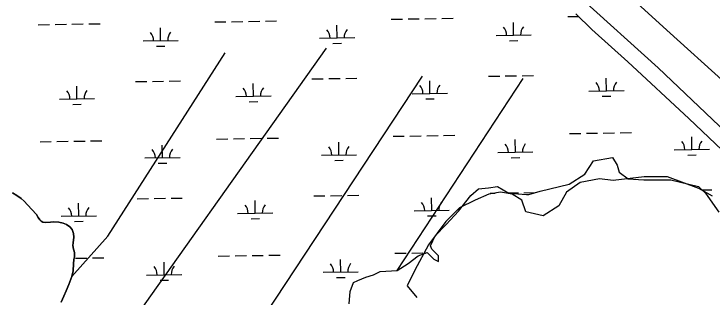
# Model space of a CAD drawing. Extents: x 3823584 to 3861785, y 301729 to 327625.
# Drawn here: x 3854360 to 3856345, y 312242 to 313046 of the extents above; entities that cross this region are included whole.
import ezdxf

# ---------------------------------------------------------------- set-up
doc = ezdxf.new("R2010")
doc.units = 0
for name, color, linetype in [('V-GRID-MAJR', 7, 'Continuous'), ('V-LEVE-TOET', 7, 'Continuous'), ('V-ROAD-CNTR', 7, 'Continuous'), ('V-TOPO-SHOR', 7, 'Continuous'), ('V-WETL-SWMP', 7, 'Continuous')]:
    doc.layers.add(name, color=color, linetype=linetype)

msp = doc.modelspace()

# ---------------------------------------------------------------- linework, layer by layer
at = {"layer": 'V-GRID-MAJR'}
msp.add_spline([(3854375.4, 307565), (3854280.2, 313623.1), (3854185, 319683.2), (3854089.8, 325743.2), (3854089.8, 325745.2)], degree=3, dxfattribs=at)
at = {"layer": 'V-LEVE-TOET'}
for points in [[(3856047.8, 313154.1), (3856216.9, 312999.7), (3856382.4, 312850.8), (3856431.1, 312807.7), (3856461.1, 312775.6), (3856510.3, 312726.7), (3856560.9, 312673.4), (3856631.8, 312601.1), (3856691.8, 312537), (3856737.7, 312486), (3856843.9, 312385.2), (3856882.3, 312341.4), (3856893.8, 312333.2), (3856929.8, 312310.5), (3856948.5, 312291.5), (3857022.4, 312213.8)], [(3858389.6, 310789), (3858340.5, 310836.6), (3858094.8, 311067.7), (3857825.9, 311326.9), (3857606.2, 311535.5), (3857368.9, 311761), (3857170.5, 311953.8), (3856987.2, 312130.7), (3856825.9, 312280.1), (3856650.1, 312438.9), (3856623.2, 312468.2), (3856589.7, 312506.1), (3856404.4, 312691.1), (3856191.9, 312893.2), (3855969.4, 313095)]]:
    msp.add_lwpolyline(points, dxfattribs=at)
at = {"layer": 'V-ROAD-CNTR'}
for points in [[(3854116.1, 316942.4), (3854169.4, 316931.5), (3854298.8, 316901.8), (3854437.6, 316854.6), (3854560.5, 316798.2), (3854671.2, 316730.2), (3854747.1, 316675.9), (3854806.6, 316630), (3854875.8, 316567.3), (3854972.8, 316478), (3855148.5, 316306.8), (3855485, 315981.6), (3856075.1, 315410.1), (3856623.5, 314884.8), (3857154.5, 314370.4), (3857470.6, 314060.6), (3857747.4, 313795.6), (3858247.6, 313313.3), (3858629.5, 312940.3), (3859041.8, 312538.5), (3859429.8, 312165.7), (3859613.3, 311989.2)], [(3855887.8, 313468.6), (3856006.6, 313361.8), (3856071, 313305.5), (3856174.6, 313219.1), (3856283.6, 313139.7), (3856399.6, 313063.4), (3856599.2, 312937.1), (3856728.7, 312854.8), (3856864.6, 312771.5), (3856980.8, 312694.1), (3857090, 312621.8), (3857171.6, 312555.5), (3857275.3, 312470.2), (3857401.3, 312355)], [(3857391.7, 312467.3), (3857325, 312530.3), (3857254.2, 312590.8), (3857150.5, 312670.1), (3857075.6, 312721.6), (3856985.8, 312782.2), (3856890.2, 312842.3), (3856762.2, 312921.3), (3856654.4, 312984.8), (3856540.4, 313053.9), (3856453.7, 313107.4), (3856372.5, 313161.8), (3856299, 313214.8), (3856241.5, 313256.7), (3856163.7, 313315.9), (3856103.8, 313367.6), (3856049.1, 313417.9), (3855998.7, 313465.1)]]:
    msp.add_spline(points, degree=3, dxfattribs=at)
at = {"layer": 'V-TOPO-SHOR'}
for p, q in [((3854914, 311947.7), (3855521.6, 312869)), ((3855449.6, 312317.5), (3855808.6, 312862.3))]:
    msp.add_line(p, q, dxfattribs=at)
for points in [[(3854524.9, 312300.1), (3854627, 312415), (3854960.8, 312935.8)], [(3855247.8, 312949.1), (3854580.2, 312007.8), (3854928.7, 311809.3)], [(3855313, 312222.2), (3855316.2, 312257.2), (3855325.7, 312282.6), (3855338.4, 312288.9), (3855360.6, 312298.4), (3855382.9, 312304.8), (3855401.9, 312314.3), (3855449.6, 312317.5), (3855481.3, 312336.6), (3855509.9, 312358.8), (3855535.3, 312368.3), (3855554.4, 312349.3), (3855567.1, 312342.9), (3855567.1, 312358.8), (3855548, 312377.8), (3855544.9, 312387.4), (3855557.6, 312416), (3855589.3, 312447.7), (3855624.3, 312485.8), (3855659.2, 312530.3), (3855681.4, 312549.4), (3855710, 312552.5), (3855735.4, 312555.7), (3855767.2, 312536.7), (3855818, 312533.5), (3855818, 312533.5), (3855824.4, 312533.5), (3855856.1, 312543), (3855938.7, 312562.1), (3855983.2, 312590.6), (3856008.6, 312628.8), (3856062.6, 312638.3), (3856075.3, 312616.1), (3856081.6, 312597), (3856107, 312577.9), (3856151.5, 312574.8), (3856227.7, 312574.8), (3856307.1, 312555.7), (3856326.2, 312536.7), (3856364.3, 312482.7)], [(3854355.9, 312537.8), (3854368.1, 312530.2), (3854380.8, 312521.5), (3854389, 312513.7), (3854398.8, 312503.8), (3854424.2, 312475.9), (3854429.2, 312467.7), (3854433.4, 312461.2), (3854437.7, 312457.1), (3854442.1, 312454.6), (3854450.1, 312453.2), (3854464.1, 312454), (3854473.8, 312455), (3854487.4, 312454.6), (3854499.8, 312451.9), (3854510.1, 312447.7), (3854519.2, 312441), (3854525.8, 312433.6), (3854529.6, 312422.7), (3854530.1, 312412.3), (3854528.5, 312395.8), (3854527.9, 312388.2), (3854529.6, 312378.2), (3854531.5, 312372.5), (3854532.6, 312366.9), (3854532.3, 312356), (3854530.9, 312348.8), (3854529.8, 312336.4), (3854528.5, 312316), (3854524.9, 312300.1), (3854516.7, 312277.4), (3854509, 312259.1), (3854502.2, 312244), (3854494.2, 312227)]]:
    msp.add_lwpolyline(points, dxfattribs=at)
at = {"layer": 'V-WETL-SWMP'}
for p, q in [((3855528.9, 313032.7), (3855560.9, 313033.2)), ((3855576.9, 313033.4), (3855608.9, 313033.9)), ((3855934.8, 313038.9), (3855965.1, 313039.4)), ((3855958.1, 313046.2), (3856003.3, 313002.3)), ((3854429.2, 313015.7), (3854461.2, 313016.2)), ((3854477.2, 313016.5), (3854509.2, 313017)), ((3854525.2, 313017.2), (3854557.2, 313017.7)), ((3854573.2, 313018), (3854605.2, 313018.4)), ((3854931.1, 313023.5), (3854963.1, 313024)), ((3854979.1, 313024.2), (3855011.1, 313024.7)), ((3855027.1, 313025), (3855059.1, 313025.4)), ((3855075.1, 313025.7), (3855107.1, 313026.2)), ((3855279.1, 312978.1), (3855278.6, 313014.1)), ((3855432.9, 313031.2), (3855464.9, 313031.7)), ((3855480.9, 313031.9), (3855512.9, 313032.4)), ((3855781, 312985.8), (3855780.4, 313021.8)), ((3854777.3, 312970.4), (3854776.7, 313006.3)), ((3856003.3, 313002.3), (3856105.7, 312909.9)), ((3855229.1, 312977.3), (3855329.1, 312978.9)), ((3855731, 312985.1), (3855831, 312986.6)), ((3854727.3, 312969.6), (3854827.3, 312971.1)), ((3854765.5, 312954.7), (3854789.5, 312955.1)), ((3855267.4, 312962.5), (3855291.4, 312962.8)), ((3855769.2, 312970.2), (3855793.2, 312970.6)), ((3856105.7, 312909.9), (3856279.7, 312748.7)), ((3854705.7, 312853.8), (3854737.7, 312854.3)), ((3854753.7, 312854.5), (3854785.7, 312855)), ((3854801.7, 312855.3), (3854833.7, 312855.8)), ((3855207.5, 312861.5), (3855239.5, 312862)), ((3855255.5, 312862.3), (3855287.5, 312862.8)), ((3855303.5, 312863), (3855335.5, 312863.5)), ((3855543, 312820.3), (3855542.5, 312856.3)), ((3855709.4, 312869.3), (3855741.4, 312869.8)), ((3855757.4, 312870), (3855789.4, 312870.5)), ((3855805.4, 312870.8), (3855837.3, 312871.3)), ((3856044.9, 312828), (3856044.3, 312864)), ((3854539.3, 312804.8), (3854538.8, 312840.8)), ((3855041.2, 312812.5), (3855040.6, 312848.5)), ((3855493, 312819.5), (3855593, 312821)), ((3855994.9, 312827.2), (3856094.9, 312828.8)), ((3854489.3, 312804), (3854589.3, 312805.6)), ((3854991.2, 312811.8), (3855091.2, 312813.3)), ((3855029.4, 312796.9), (3855053.4, 312797.3)), ((3855531.3, 312804.7), (3855555.3, 312805)), ((3856033.1, 312812.4), (3856057.1, 312812.8)), ((3854527.6, 312789.2), (3854551.6, 312789.6)), ((3856279.7, 312748.7), (3856493.1, 312545.4)), ((3855438.1, 312698.6), (3855470, 312699.1)), ((3855486, 312699.3), (3855518, 312699.8)), ((3855534, 312700.1), (3855566, 312700.5)), ((3855582, 312700.8), (3855614, 312701.3)), ((3855939.9, 312706.3), (3855971.9, 312706.8)), ((3855987.9, 312707.1), (3856019.9, 312707.5)), ((3856035.9, 312707.8), (3856067.9, 312708.3)), ((3856083.9, 312708.5), (3856115.9, 312709)), ((3856288, 312660.9), (3856287.4, 312696.9)), ((3854434.4, 312683.1), (3854466.4, 312683.6)), ((3854482.4, 312683.8), (3854514.3, 312684.3)), ((3854530.3, 312684.6), (3854562.3, 312685.1)), ((3854578.3, 312685.3), (3854610.3, 312685.8)), ((3854936.2, 312690.8), (3854968.2, 312691.3)), ((3854984.2, 312691.6), (3855016.2, 312692.1)), ((3855032.2, 312692.3), (3855064.2, 312692.8)), ((3855080.2, 312693.1), (3855112.2, 312693.5)), ((3855284.3, 312645.5), (3855283.7, 312681.5)), ((3855786.1, 312653.2), (3855785.6, 312689.2)), ((3854782.4, 312637.7), (3854781.9, 312673.7)), ((3856238, 312660.2), (3856338, 312661.7)), ((3854732.4, 312636.9), (3854832.4, 312638.5)), ((3855234.3, 312644.7), (3855334.3, 312646.2)), ((3855736.1, 312652.4), (3855836.1, 312654)), ((3855774.3, 312637.6), (3855798.3, 312637.9)), ((3856276.2, 312645.3), (3856300.2, 312645.7)), ((3854770.7, 312622.1), (3854794.7, 312622.5)), ((3855272.5, 312629.8), (3855296.5, 312630.2)), ((3856025.4, 312578), (3855970.1, 312567)), ((3856064.1, 312572.5), (3856025.4, 312578)), ((3856152.6, 312583.6), (3856064.1, 312572.5)), ((3856218.9, 312583.6), (3856152.6, 312583.6)), ((3856307.4, 312550.4), (3856218.9, 312583.6)), ((3855970.1, 312567), (3855931.4, 312539.3)), ((3854368.1, 312530.2), (3854355.9, 312537.8)), ((3855743.4, 312539.3), (3855710.3, 312533.8)), ((3855714.5, 312536.6), (3855728.7, 312536.9)), ((3855776.6, 312533.8), (3855743.4, 312539.3)), ((3855762.5, 312537.4), (3855794.5, 312537.9)), ((3855810.5, 312538.1), (3855842.5, 312538.6)), ((3855931.4, 312539.3), (3855909.3, 312500.6)), ((3856346.1, 312528.3), (3856307.4, 312550.4)), ((3856315.2, 312545.9), (3856344.3, 312546.4)), ((3854380.8, 312521.5), (3854368.1, 312530.2)), ((3854389, 312513.7), (3854380.8, 312521.5)), ((3854710.8, 312521.2), (3854742.8, 312521.7)), ((3854758.8, 312521.9), (3854790.8, 312522.4)), ((3854806.8, 312522.6), (3854838.8, 312523.1)), ((3855212.6, 312528.9), (3855244.6, 312529.4)), ((3855260.6, 312529.6), (3855292.6, 312530.1)), ((3855308.6, 312530.4), (3855340.6, 312530.9)), ((3855548.2, 312487.6), (3855547.6, 312523.6)), ((3855671.6, 312517.2), (3855627.3, 312495.1)), ((3855710.3, 312533.8), (3855671.6, 312517.2)), ((3855804.3, 312517.2), (3855776.6, 312533.8)), ((3855815.3, 312484), (3855804.3, 312517.2)), ((3854398.8, 312503.8), (3854389, 312513.7)), ((3854424.2, 312475.9), (3854398.8, 312503.8)), ((3854544.5, 312472.2), (3854543.9, 312508.2)), ((3855046.3, 312479.9), (3855045.8, 312515.9)), ((3855909.3, 312500.6), (3855865.1, 312472.9)), ((3854996.3, 312479.1), (3855096.3, 312480.7)), ((3855498.2, 312486.9), (3855598.2, 312488.4)), ((3855627.3, 312495.1), (3855588.6, 312456.3)), ((3855865.1, 312472.9), (3855815.3, 312484)), ((3854429.2, 312467.7), (3854424.2, 312475.9)), ((3854433.4, 312461.2), (3854429.2, 312467.7)), ((3854437.7, 312457.1), (3854433.4, 312461.2)), ((3854442.1, 312454.6), (3854437.7, 312457.1)), ((3854494.5, 312471.4), (3854594.5, 312472.9)), ((3854532.7, 312456.6), (3854556.7, 312456.9)), ((3855034.6, 312464.3), (3855058.6, 312464.7)), ((3855536.4, 312472), (3855560.4, 312472.4)), ((3854450.1, 312453.2), (3854442.1, 312454.6)), ((3854464.1, 312454), (3854450.1, 312453.2)), ((3854473.8, 312455), (3854464.1, 312454)), ((3854487.4, 312454.6), (3854473.8, 312455)), ((3854499.8, 312451.9), (3854487.4, 312454.6)), ((3854510.1, 312447.7), (3854499.8, 312451.9)), ((3854519.2, 312441), (3854510.1, 312447.7)), ((3854525.8, 312433.6), (3854519.2, 312441)), ((3855588.6, 312456.3), (3855538.9, 312389.9)), ((3854529.6, 312422.7), (3854525.8, 312433.6)), ((3854530.1, 312412.3), (3854529.6, 312422.7)), ((3854528.5, 312395.8), (3854530.1, 312412.3)), ((3854527.9, 312388.2), (3854528.5, 312395.8)), ((3854529.6, 312378.2), (3854527.9, 312388.2)), ((3854531.5, 312372.5), (3854529.6, 312378.2)), ((3855538.9, 312389.9), (3855500.2, 312318)), ((3854532.6, 312366.9), (3854531.5, 312372.5)), ((3854532.3, 312356), (3854532.6, 312366.9)), ((3854941.3, 312358.2), (3854973.3, 312358.7)), ((3854989.3, 312358.9), (3855021.3, 312359.4)), ((3855037.3, 312359.7), (3855069.3, 312360.2)), ((3855085.3, 312360.4), (3855117.3, 312360.9)), ((3855443.2, 312365.9), (3855475.2, 312366.4)), ((3855491.2, 312366.7), (3855523.2, 312367.2)), ((3854529.8, 312336.4), (3854530.9, 312348.8)), ((3854530.9, 312348.8), (3854532.3, 312356)), ((3854535.5, 312351.9), (3854567.5, 312352.4)), ((3854583.5, 312352.7), (3854615.5, 312353.2)), ((3854787.5, 312305.1), (3854787, 312341.1)), ((3855289.4, 312312.8), (3855288.8, 312348.8)), ((3854528.5, 312316), (3854529.8, 312336.4)), ((3855500.2, 312318), (3855478, 312273.7)), ((3854516.7, 312277.4), (3854524.9, 312300.1)), ((3854524.9, 312300.1), (3854528.5, 312316)), ((3854737.5, 312304.3), (3854837.5, 312305.9)), ((3855239.4, 312312), (3855339.4, 312313.6)), ((3854775.8, 312289.5), (3854799.8, 312289.8)), ((3855277.6, 312297.2), (3855301.6, 312297.6)), ((3854502.2, 312244), (3854509, 312259.1)), ((3854509, 312259.1), (3854516.7, 312277.4)), ((3855478, 312273.7), (3855505.7, 312240.5)), ((3854494.2, 312227), (3854502.2, 312244))]:
    msp.add_line(p, q, dxfattribs=at)
for centre, start, end in [((3854722, 312970), 0.1115, 41.6552), ((3854832.5, 312971.7), 140.1115, 181.6552), ((3855223.9, 312977.7), 0.1115, 41.6552), ((3855334.4, 312979.4), 140.1115, 181.6552), ((3855725.7, 312985.5), 0.1115, 41.6552), ((3855836.2, 312987.2), 140.1115, 181.6552), ((3854985.9, 312812.2), 0.1115, 41.6552), ((3855096.4, 312813.9), 140.1115, 181.6552), ((3855487.8, 312819.9), 0.1115, 41.6552), ((3855598.3, 312821.6), 140.1115, 181.6552), ((3855989.6, 312827.6), 0.1115, 41.6552), ((3856100.1, 312829.3), 140.1115, 181.6552), ((3854484.1, 312804.4), 0.1115, 41.6552), ((3854594.6, 312806.1), 140.1115, 181.6552), ((3855730.9, 312652.8), 0.1115, 41.6552), ((3855841.3, 312654.5), 140.1115, 181.6552), ((3856232.7, 312660.6), 0.1115, 41.6552), ((3856343.2, 312662.3), 140.1115, 181.6552), ((3854727.2, 312637.3), 0.1115, 41.6552), ((3854837.6, 312639), 140.1115, 181.6552), ((3855229, 312645.1), 0.1115, 41.6552), ((3855339.5, 312646.8), 140.1115, 181.6552), ((3854991.1, 312479.5), 0.1115, 41.6552), ((3855101.5, 312481.2), 140.1115, 181.6552), ((3855492.9, 312487.3), 0.1115, 41.6552), ((3855603.4, 312489), 140.1115, 181.6552), ((3854489.2, 312471.8), 0.1115, 41.6552), ((3854599.7, 312473.5), 140.1115, 181.6552), ((3854732.3, 312304.7), 0.1115, 41.6552), ((3854842.8, 312306.4), 140.1115, 181.6552), ((3855234.1, 312312.4), 0.1115, 41.6552), ((3855344.6, 312314.1), 140.1115, 181.6552)]:
    msp.add_arc(centre, 35.2, start, end, dxfattribs=at)

doc.saveas('drawing.dxf')
